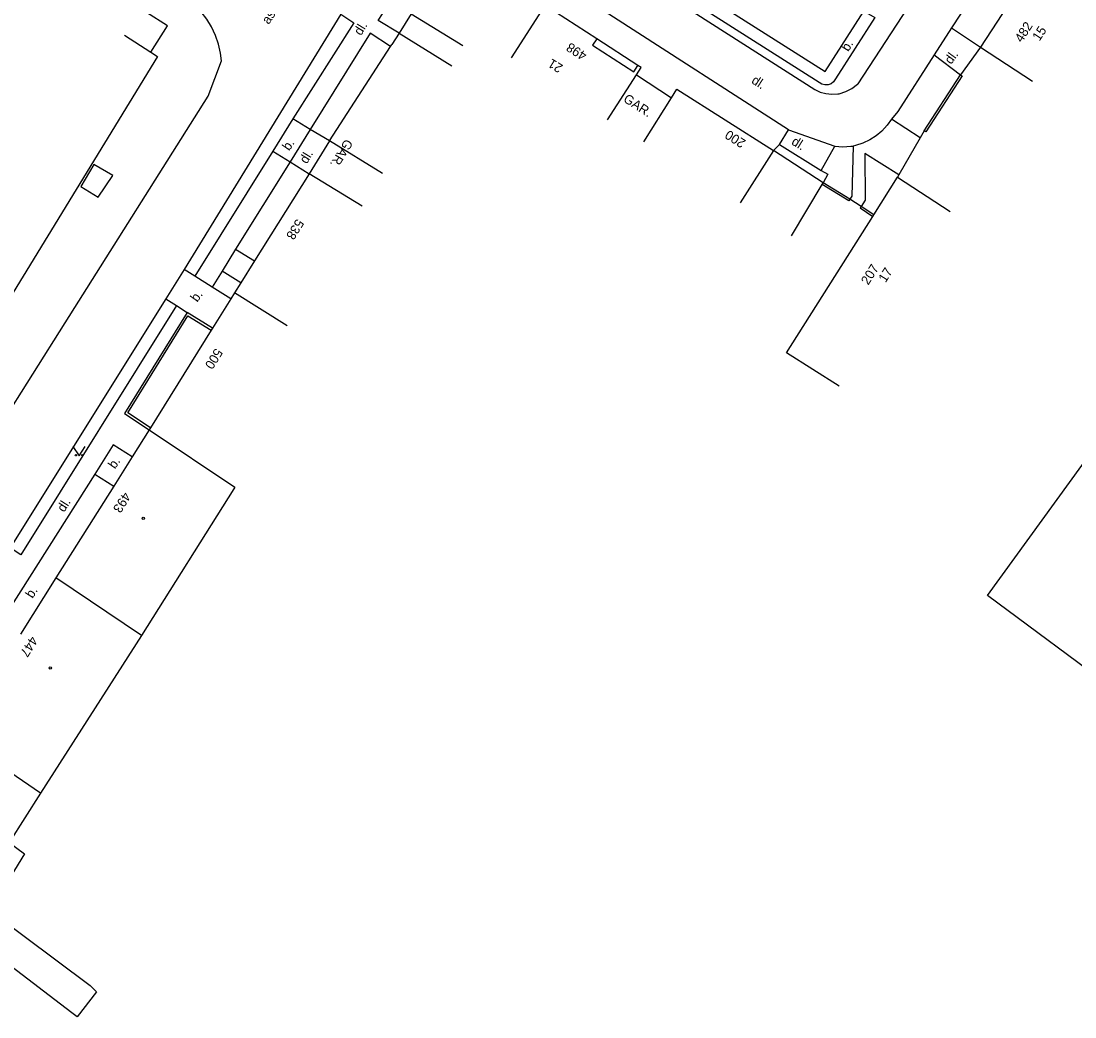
# Model space of a CAD drawing. Extents: x -577457 to -568404, y -1208466 to -1201387.
# Drawn here: x -568992 to -568907.1, y -1204194.2 to -1204114.1 of the extents above; entities that cross this region are included whole.
import ezdxf

# ---------------------------------------------------------------- set-up
doc = ezdxf.new("R2010")
doc.units = 0
for name, color, linetype in [('BUDOVY_MĚŘ', 7, 'Continuous'), ('BUDOVY_NEMĚŘ', 7, 'Continuous'), ('POMOC_POPIS', 7, 'Continuous'), ('ROZHRANÍ_PLOCH', 7, 'Continuous'), ('ZN_BUDOV', 7, 'Continuous'), ('ZN_DOPLŇKOVÉ', 7, 'Continuous'), ('ZN_KULTUR', 7, 'Continuous'), ('Č_POPIS_ORIENT', 7, 'Continuous')]:
    doc.layers.add(name, color=color, linetype=linetype)

msp = doc.modelspace()

# ---------------------------------------------------------------- linework, layer by layer
at = {"layer": 'BUDOVY_MĚŘ'}
for points in [[(-568941.43, -1204109.1), (-568927.25, -1204118.11), (-568924.14, -1204113.27)], [(-568911.27, -1204110.8), (-568914.75, -1204116.17)], [(-568952.48, -1204117.03), (-568949.79, -1204112.82)], [(-568945.63, -1204115.5), (-568949.79, -1204112.82)], [(-568981.52, -1204116.57), (-568980.17, -1204114.46), (-568981.87, -1204113.37)], [(-568960.56, -1204113.47), (-568961.53, -1204115.03)], [(-568960.56, -1204113.47), (-568956.4, -1204116.04)], [(-568983.63, -1204115.21), (-568981.52, -1204116.57)], [(-568961.53, -1204115.03), (-568957.28, -1204117.66)], [(-568945.63, -1204115.5), (-568945.97, -1204116.01), (-568942.64, -1204118.15), (-568942.31, -1204117.65)], [(-568942.31, -1204117.65), (-568945.63, -1204115.5)], [(-568914.75, -1204116.17), (-568910.55, -1204118.89)], [(-568942.44, -1204118.4), (-568942.06, -1204117.81), (-568942.31, -1204117.65)], [(-568944.76, -1204122.02), (-568942.44, -1204118.4)], [(-568942.44, -1204118.4), (-568939.6, -1204120.23)], [(-568939.6, -1204120.23), (-568939.17, -1204119.55), (-568931.41, -1204124.47)], [(-568941.85, -1204123.77), (-568939.6, -1204120.23)], [(-568967.14, -1204123.7), (-568968.76, -1204126.34)], [(-568962.88, -1204126.32), (-568967.14, -1204123.7)], [(-568931.41, -1204124.47), (-568934.09, -1204128.69)], [(-568968.76, -1204126.34), (-568973.17, -1204133.36)], [(-568964.5, -1204128.96), (-568968.76, -1204126.34)], [(-568923.34, -1204129.66), (-568921.42, -1204126.62)], [(-568921.42, -1204126.62), (-568917.19, -1204129.37)], [(-568926.13, -1204143.43), (-568930.36, -1204140.76), (-568923.42, -1204129.79)], [(-568923.42, -1204129.79), (-568923.34, -1204129.66)], [(-568973.17, -1204133.36), (-568974.27, -1204135.12)], [(-568974.78, -1204135.93), (-568975.07, -1204136.4)], [(-568974.27, -1204135.12), (-568974.78, -1204135.93)], [(-568970.54, -1204138.58), (-568974.78, -1204135.93)], [(-568975.07, -1204136.4), (-568976.55, -1204138.76)], [(-568976.65, -1204138.93), (-568981.54, -1204146.78)], [(-568976.55, -1204138.76), (-568976.65, -1204138.93)], [(-568981.65, -1204146.95), (-568983.01, -1204149.11)], [(-568981.54, -1204146.78), (-568981.65, -1204146.95)], [(-568983.01, -1204149.11), (-568984.5, -1204151.47)], [(-568984.5, -1204151.47), (-568989.15, -1204158.86)], [(-568989.15, -1204158.86), (-568991.99, -1204163.37)]]:
    msp.add_lwpolyline(points, dxfattribs=at)
at = {"layer": 'BUDOVY_NEMĚŘ'}
for points in [[(-568903.68, -1204168.05), (-568914.19, -1204160.28), (-568894.38, -1204132.99), (-568883.87, -1204140.59)], [(-568981.65, -1204146.95), (-568974.75, -1204151.56), (-568974.83, -1204151.69), (-568982.27, -1204163.5), (-568989.15, -1204158.86)], [(-568982.27, -1204163.5), (-568990.38, -1204176.17), (-568997.14, -1204171.55)], [(-568990.38, -1204176.17), (-568992.92, -1204180.15), (-568991.68, -1204181.06), (-568994.5, -1204185.6), (-568986.4, -1204191.64), (-568985.88, -1204192.16), (-568987.43, -1204194.17), (-568987.88, -1204193.84), (-568993.23, -1204189.74), (-568995.97, -1204187.64), (-569004.05, -1204182.6)]]:
    msp.add_lwpolyline(points, dxfattribs=at)
at = {"layer": 'ROZHRANÍ_PLOCH'}
for points in [[(-568909.84, -1204103.59), (-568917.07, -1204114.62)], [(-568930.19, -1204122.8), (-568944.27, -1204113.75), (-568955.71, -1204106.38), (-568957.89, -1204105.59), (-568959, -1204105.58)], [(-568942.32, -1204110.46), (-568928.08, -1204119.56), (-568927.64, -1204119.77), (-568927.18, -1204119.9), (-568926.7, -1204119.95), (-568926.22, -1204119.93), (-568926.11, -1204119.91), (-568925.59, -1204119.73), (-568925.09, -1204119.48), (-568924.64, -1204119.15), (-568924.59, -1204119.11), (-568917.45, -1204108.16)], [(-568924.14, -1204113.27), (-568923.26, -1204113.77), (-568926.42, -1204118.7), (-568926.57, -1204118.94), (-568926.77, -1204119.1), (-568927.01, -1204119.19), (-568927.27, -1204119.2), (-568927.51, -1204119.14), (-568927.73, -1204119), (-568941.98, -1204109.94)], [(-568988.41, -1204138.33), (-568976.89, -1204120.11), (-568975.82, -1204117.25), (-568975.9, -1204116.65), (-568976.06, -1204115.92), (-568976.3, -1204115.22), (-568976.62, -1204114.54), (-568977, -1204113.9), (-568977.45, -1204113.31), (-568977.97, -1204112.77), (-568978.54, -1204112.29), (-568979.15, -1204111.87), (-568979.81, -1204111.52), (-568980.5, -1204111.24)], [(-568961.53, -1204115.03), (-568963.22, -1204114.03), (-568962.17, -1204112.42)], [(-568966.23, -1204113.51), (-568978.84, -1204134.05)], [(-568966.23, -1204113.51), (-568965.17, -1204114.2), (-568970.08, -1204121.94)], [(-568917.07, -1204114.62), (-568918.46, -1204116.79)], [(-568917.07, -1204114.62), (-568914.75, -1204116.17)], [(-568962.23, -1204116.1), (-568963.86, -1204115.04), (-568968.68, -1204122.78)], [(-568918.46, -1204116.79), (-568921.41, -1204121.35), (-568921.91, -1204121.95)], [(-568918.46, -1204116.79), (-568916.35, -1204118.38)], [(-568970.08, -1204121.94), (-568971.7, -1204124.53)], [(-568968.68, -1204122.78), (-568970.08, -1204121.94)], [(-568921.91, -1204121.95), (-568922.26, -1204122.45), (-568922.68, -1204122.91), (-568923.14, -1204123.3), (-568923.66, -1204123.63), (-568924.22, -1204123.89), (-568924.8, -1204124.08), (-568924.98, -1204124.12)], [(-568919.6, -1204123.46), (-568921.91, -1204121.95)], [(-568968.68, -1204122.78), (-568970.31, -1204125.39)], [(-568967.14, -1204123.7), (-568968.68, -1204122.78)], [(-568930.92, -1204124), (-568930.19, -1204122.8)], [(-568930.19, -1204122.8), (-568926.46, -1204124.12)], [(-568931.41, -1204124.47), (-568930.92, -1204124)], [(-568930.92, -1204124), (-568927.57, -1204126.08)], [(-568971.7, -1204124.53), (-568977.98, -1204134.59)], [(-568971.7, -1204124.53), (-568970.31, -1204125.39)], [(-568927.57, -1204126.08), (-568926.46, -1204124.12)], [(-568926.46, -1204124.12), (-568925.81, -1204124.17), (-568925.17, -1204124.14), (-568924.98, -1204124.12)], [(-568924.98, -1204124.12), (-568925.11, -1204128.15), (-568925.27, -1204128.4)], [(-568921.31, -1204126.42), (-568924.05, -1204124.71), (-568924.02, -1204128.47), (-568924.34, -1204128.98)], [(-568987.15, -1204127.38), (-568985.76, -1204128.22), (-568984.57, -1204126.5), (-568986.1, -1204125.59), (-568987.15, -1204127.38)], [(-568970.31, -1204125.39), (-568974.69, -1204132.41)], [(-568970.31, -1204125.39), (-568968.76, -1204126.34)], [(-568927.57, -1204126.08), (-568927.02, -1204126.39), (-568927.41, -1204127.07)], [(-568974.69, -1204132.41), (-568975.78, -1204134.17)], [(-568974.69, -1204132.41), (-568973.17, -1204133.36)], [(-568978.84, -1204134.05), (-568980.31, -1204136.41)], [(-568977.98, -1204134.59), (-568978.84, -1204134.05)], [(-568975.78, -1204134.17), (-568976.58, -1204135.46)], [(-568974.27, -1204135.12), (-568975.78, -1204134.17)], [(-568976.58, -1204135.46), (-568977.98, -1204134.59)], [(-568975.07, -1204136.4), (-568976.58, -1204135.46)], [(-568980.31, -1204136.41), (-568992.83, -1204156.44)], [(-568980.31, -1204136.41), (-568979.45, -1204136.95)], [(-568979.45, -1204136.95), (-568991.97, -1204157.01), (-568992.83, -1204156.44)], [(-568979.45, -1204136.95), (-568978.59, -1204137.5)], [(-569006.66, -1204167.23), (-568988.41, -1204138.33)], [(-568983.01, -1204149.11), (-568984.54, -1204148.15), (-568986.03, -1204150.5)], [(-568986.03, -1204150.5), (-568993.55, -1204162.39)], [(-568986.03, -1204150.5), (-568984.5, -1204151.47)]]:
    msp.add_lwpolyline(points, dxfattribs=at)
at = {"layer": 'ZN_BUDOV'}
for centre in [(-568982.12, -1204154.07), (-568989.6, -1204166.1)]:
    msp.add_circle(centre, 0.0875, dxfattribs=at)
at = {"layer": 'ZN_DOPLŇKOVÉ'}
for points in [[(-568961.53, -1204115.03), (-568962.13, -1204115.95)], [(-568967.14, -1204123.7), (-568962.23, -1204116.1)], [(-568962.23, -1204116.1), (-568962.13, -1204115.95)], [(-568914.75, -1204116.17), (-568916.35, -1204118.38)], [(-568981.52, -1204116.57), (-568980.98, -1204116.92), (-568994.1, -1204138.32)], [(-568916.35, -1204118.38), (-568916.22, -1204118.46), (-568919.15, -1204122.98), (-568919.28, -1204122.9)], [(-568919.28, -1204122.9), (-568916.35, -1204118.38)], [(-568919.28, -1204122.9), (-568919.6, -1204123.46)], [(-568919.6, -1204123.46), (-568921.31, -1204126.42)], [(-568927.41, -1204127.07), (-568931.41, -1204124.47)], [(-568921.31, -1204126.42), (-568921.42, -1204126.62)], [(-568929.96, -1204131.35), (-568927.49, -1204127.2)], [(-568927.49, -1204127.2), (-568927.41, -1204127.07)], [(-568925.27, -1204128.4), (-568925.35, -1204128.53), (-568927.49, -1204127.2)], [(-568925.27, -1204128.4), (-568927.41, -1204127.07)], [(-568924.34, -1204128.98), (-568925.27, -1204128.4)], [(-568924.34, -1204128.98), (-568924.43, -1204129.1), (-568923.42, -1204129.79)], [(-568923.34, -1204129.66), (-568924.34, -1204128.98)], [(-568978.59, -1204137.5), (-568983.64, -1204145.62), (-568981.65, -1204146.95)], [(-568976.55, -1204138.76), (-568978.59, -1204137.5)], [(-568981.54, -1204146.78), (-568983.36, -1204145.57), (-568978.53, -1204137.77), (-568976.65, -1204138.93)]]:
    msp.add_lwpolyline(points, dxfattribs=at)
at = {"layer": 'ZN_KULTUR'}
msp.add_lwpolyline([(-568987.79, -1204148.29), (-568987.29, -1204149.04), (-568986.79, -1204148.29)], dxfattribs=at)
for centre in [(-568987.54, -1204148.99), (-568987.04, -1204148.99)]:
    msp.add_circle(centre, 0.05, dxfattribs=at)

# ---------------------------------------------------------------- texts
at = {"layer": 'POMOC_POPIS'}
for s, rotation, p in [('asf.', 56.87001, (-568972.02, -1204114.38)), ('dl.', 58.47, (-568964.6, -1204115.28)), ('b.', 58.75997, (-568925.38, -1204116.57)), (' dl.', 54.09999, (-568917.27, -1204117.82)), ('dl.', 327.27, (-568933.24, -1204119.01)), ('GAR.', 327.25, (-568943.55, -1204120.5)), ('b.', 55.95002, (-568970.38, -1204124.55)), ('GAR.', 238.25997, (-568965.84, -1204123.49)), (' dl.', 328.15997, (-568930.26, -1204123.79)), ('dl.', 58.47, (-568968.97, -1204125.6)), ('b.', 54.17998, (-568977.78, -1204136.72)), ('b.', 55.61002, (-568984.4, -1204150.14)), ('dl.', 57.68997, (-568988.49, -1204153.62)), ('b.', 57.64001, (-568991.03, -1204160.55))]:
    msp.add_text(s, height=0.75, rotation=rotation, dxfattribs=at).set_placement(p)
at = {"layer": 'Č_POPIS_ORIENT'}
for s, rotation, p in [('482', 57.04998, (-568911.42, -1204115.84)), ('15', 57.04998, (-568910, -1204115.73)), ('498', 147.39998, (-568946.35, -1204116.66)), ('21', 148.70002, (-568948.29, -1204117.64)), ('200', 147.62, (-568933.58, -1204123.69)), ('538', 237.87999, (-568969.77, -1204129.92)), ('207', 57.7, (-568923.78, -1204135.35)), ('17', 57.7, (-568922.38, -1204135.15)), ('500', 238.06001, (-568976.31, -1204140.33)), ('493', 237.8, (-568983.7, -1204151.89)), ('447', 237.8, (-568991.18, -1204163.48))]:
    msp.add_text(s, height=0.75, rotation=rotation, dxfattribs=at).set_placement(p)

doc.saveas('drawing.dxf')
